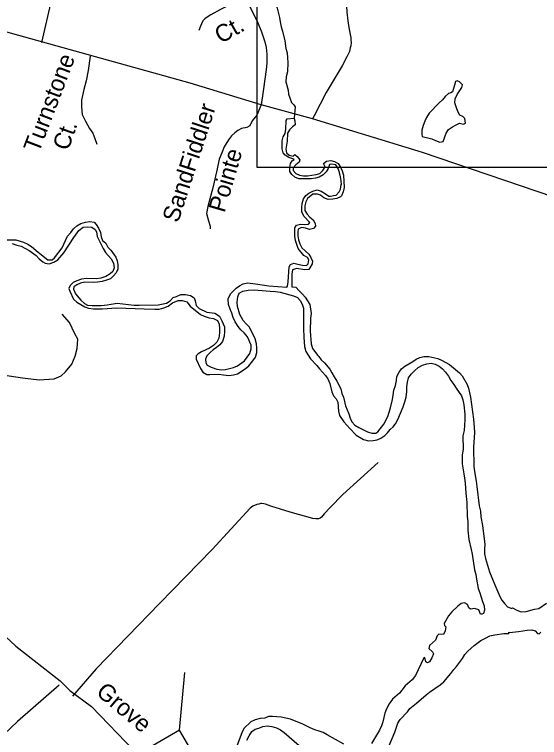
# Model space of a CAD drawing. Extents: x 1945482 to 2853149, y 66427 to 1015778.
# Drawn here: x 2342698 to 2344721, y 162514 to 165302 of the extents above; entities that cross this region are included whole.
import ezdxf

# ---------------------------------------------------------------- set-up
doc = ezdxf.new("R2010")
doc.units = 0
for name, color, linetype in [('Old_Level_10', 7, 'Continuous'), ('Old_Level_3', 7, 'Continuous'), ('Old_Level_32', 7, 'Continuous'), ('Old_Level_35', 7, 'Continuous'), ('Old_Level_50', 7, 'Continuous'), ('Old_Level_59', 7, 'Continuous'), ('Old_Level_60', 7, 'Continuous')]:
    doc.layers.add(name, color=color, linetype=linetype)

msp = doc.modelspace()

# ---------------------------------------------------------------- linework, layer by layer
at = {"layer": 'Old_Level_3'}
msp.add_lwpolyline([(2350469.6, 164712.1), (2343633, 164712.1), (2343633, 167630.7), (2350469.6, 167630.7), (2350469.6, 164712.1)], dxfattribs=at)
at = {"layer": 'Old_Level_32'}
msp.add_lwpolyline([(2341600.2, 163869.1), (2341673.4, 163792.8), (2341781.6, 163703.1), (2342053.5, 163457.7), (2342144.1, 163383.1), (2342300.2, 163223.2), (2342389.4, 163167), (2342493.3, 163076.3), (2342565.3, 162993.7), (2342703.9, 162865.7), (2342874.5, 162732.3), (2342911.8, 162695), (2342994.4, 162633.6), (2343160.7, 162461), (2343228.7, 162406), (2343340.5, 162279.8), (2343385.8, 162192.9)], dxfattribs=at)
at = {"layer": 'Old_Level_35'}
msp.add_line((2343852.9, 164911.5), (2343846.7, 164899.2), dxfattribs=at)
for points in [[(2342802.9, 165193.4), (2342970.7, 165918.4)], [(2344245.1, 165853.3), (2344139.8, 165679.1), (2344066.7, 165552.1), (2344021.8, 165476.2), (2344003, 165443.6), (2343993.9, 165425.2), (2343984.6, 165402.8), (2343979.7, 165378.7), (2343977, 165346.4), (2343977.5, 165334.6), (2343978.4, 165310.4), (2343981.7, 165276.7), (2343984.4, 165258.8), (2343991.7, 165224.9), (2343994.1, 165213.2), (2343994.5, 165203), (2343994.9, 165193.2), (2343993.4, 165181), (2343991.7, 165173.1), (2343988.4, 165158.8), (2343979, 165138.4), (2343960.4, 165103.9), (2343898.4, 165001.3), (2343852.9, 164911.5)], [(2346662.2, 163895.5), (2346496.8, 163957.7), (2346262.9, 164054.5), (2345470.3, 164361.2), (2344269.9, 164769.9), (2343846.7, 164899.2), (2343648.3, 164953.3), (2343374.9, 165036.4), (2342316.9, 165330.9), (2341347, 165572.5), (2341260.5, 165585.2)], [(2343587.8, 165371.1), (2343491.6, 165321.3), (2343454.7, 165299.8), (2343440.9, 165291.4), (2343431, 165284.8), (2343423.5, 165276.6), (2343418, 165266.2), (2343414.4, 165256.2), (2343408.8, 165239.9)], [(2343587.8, 165371.1), (2343605.4, 165331.7), (2343622.9, 165296.3), (2343635.8, 165268.9), (2343649.3, 165235.3), (2343662.6, 165196.1), (2343667.8, 165174), (2343670.8, 165148.2), (2343670.1, 165116.3), (2343668.4, 165100.2), (2343664, 165061.9), (2343656.4, 165005.5), (2343648.3, 164953.3)], [(2342989.5, 165141.3), (2342982.5, 165085.5), (2342974, 165046.2), (2342965.4, 165012), (2342956.9, 164971), (2342956.9, 164945.3), (2342958.6, 164916.3), (2342972.2, 164890.6), (2342987.6, 164861.6), (2342999.6, 164844.5), (2343008.1, 164824), (2343014.9, 164801.8)], [(2343648.3, 164953.3), (2343631.5, 164913.9), (2343613.3, 164891.1), (2343604.2, 164872.9), (2343592.9, 164866.1), (2343572.4, 164861.5), (2343558.7, 164854.7), (2343547.4, 164845.6), (2343533.7, 164834.2), (2343522.4, 164818.3), (2343506.4, 164791), (2343497.3, 164768.2), (2343486, 164743.2), (2343479.2, 164706.8), (2343463.2, 164638.5), (2343442.8, 164561.1), (2343438.2, 164533.8), (2343445, 164506.5), (2343451.9, 164486), (2343451.9, 164474.7)], [(2342143.4, 163859.4), (2342270.3, 163930.9), (2342302.3, 163944.1), (2342340.1, 163953.5), (2342404.2, 163949.7), (2342728.5, 163900.7), (2342792.6, 163893.1), (2342851, 163896.9), (2342877.4, 163908.2), (2342894.4, 163923.3), (2342918.9, 163953.5), (2342932.1, 163983.7), (2342939.7, 164013.9), (2342941.6, 164049.7), (2342930.2, 164070.5), (2342909.5, 164113.9), (2342881.2, 164146)], [(2344099, 163574.7), (2343963.7, 163451.1), (2343913.8, 163401.3), (2343890.9, 163376.4), (2343881.2, 163363.9), (2343875.5, 163359.7), (2343869.6, 163357.5), (2343859.5, 163357.1), (2343847.6, 163358.6), (2343760.6, 163383), (2343685.5, 163406.3), (2343665.2, 163413.4), (2343659.3, 163415.1), (2343651, 163416.8), (2343647.1, 163416.6), (2343639.3, 163414.3), (2343631.2, 163412.1), (2343615.7, 163405.5), (2343605.8, 163398.9), (2343460.1, 163239.2), (2343256.3, 163030.9), (2343012.3, 162779.4), (2342922.2, 162673.8)], [(2342870.7, 162715.7), (2342710.2, 162575.4), (2342631, 162502.1), (2342578.6, 162458), (2342553.5, 162437), (2342530.2, 162420), (2342516.5, 162411.5), (2342502.6, 162405.1), (2342491, 162400.7), (2342467.4, 162391.6), (2342449.6, 162383), (2342418.1, 162367.6), (2342388.9, 162350.4), (2342361.3, 162333.5), (2342334.2, 162314.4), (2342297.1, 162289), (2342250.5, 162256.9), (2342178.4, 162204.2), (2342086.9, 162144.5), (2341923.5, 162028), (2341687.9, 161858.6), (2341483.7, 161712.6), (2341343.8, 161607)]]:
    msp.add_lwpolyline(points, dxfattribs=at)
at = {"layer": 'Old_Level_50'}
msp.add_line((2343333.3, 162542.3), (2343353.8, 162764.8), dxfattribs=at)
msp.add_lwpolyline([(2343106.8, 162409.8), (2343438.2, 161843.5), (2343664.7, 161976), (2343333.3, 162542.3)], close=True, dxfattribs=at)
at = {"layer": 'Old_Level_59'}
msp.add_lwpolyline([(2343684.8, 165390.6), (2343686.7, 165387.1), (2343690.7, 165370.2), (2343697, 165355), (2343705, 165341.4), (2343709.7, 165326.3), (2343718.5, 165289.4), (2343721.5, 165273.2), (2343726, 165254.5), (2343731, 165237.9), (2343739, 165200.6), (2343744, 165169.9), (2343748, 165153.3), (2343750, 165134.5), (2343750.7, 165117.1), (2343750.5, 165080.2), (2343745.2, 165061.5), (2343744, 165042.1), (2343752.7, 165010.4), (2343753.5, 164994.5), (2343765.2, 164962.5), (2343773.7, 164952.9), (2343779, 164945.6), (2343776.2, 164901.9)], dxfattribs=at)
at = {"layer": 'Old_Level_60'}
for points in [[(2344337.2, 164809.8), (2344349, 164811.7), (2344361.7, 164843.7), (2344370.5, 164858.6), (2344385.7, 164869), (2344399.7, 164876.8), (2344413, 164882), (2344427.7, 164878.7), (2344436.2, 164882.3), (2344433, 164900.2), (2344425, 164908.6), (2344414, 164913.4), (2344406.7, 164927), (2344400.7, 164941.6), (2344396, 164957.4), (2344394, 164961), (2344396, 164976.7), (2344403.2, 164992.6), (2344422, 165019.9), (2344424, 165029.8), (2344413, 165042.2), (2344403, 165045.7), (2344397.5, 165043.1), (2344392.7, 165028.5), (2344386, 165002.8), (2344379, 165000), (2344370, 164996.5), (2344357, 164985.3), (2344347.5, 164973.1), (2344334.7, 164961.5), (2344296.2, 164921.1), (2344285.7, 164905), (2344279.2, 164890.5), (2344272.7, 164873.2), (2344267.7, 164855.4), (2344267, 164839.2), (2344269.2, 164830.7), (2344305.7, 164821.7), (2344320.2, 164815.2), (2344337.2, 164809.8)], [(2343799.5, 164493.8), (2343817, 164492.3), (2343830.7, 164493.6), (2343836.2, 164500.1), (2343812.7, 164524.1), (2343805.7, 164540.6), (2343805.5, 164557.1), (2343806.5, 164572.8), (2343811.7, 164590.6), (2343820.2, 164603.7), (2343831.5, 164613.3), (2343848, 164621.1), (2343864.7, 164625.9), (2343879.7, 164619.9), (2343896.2, 164610.5), (2343909.5, 164601.6), (2343915.7, 164601.7), (2343927, 164604.2), (2343937.5, 164605.5), (2343949.5, 164617.8), (2343954, 164628.7), (2343956.2, 164646.4), (2343957.5, 164644.4), (2343956.7, 164660.1), (2343954.2, 164675.7), (2343950, 164692.7), (2343944.7, 164708.4), (2343936, 164721.7), (2343919, 164724.6), (2343911.2, 164723.3), (2343906.5, 164708), (2343898.5, 164695), (2343886.7, 164683.8), (2343872.5, 164675), (2343857.5, 164670.5), (2343840.7, 164668.5), (2343823.7, 164667.6), (2343793.2, 164668.5), (2343778.5, 164674.6), (2343766.2, 164684.7), (2343759.2, 164696.8), (2343758.7, 164711.9), (2343761.2, 164727.4), (2343767.5, 164737.2), (2343775.5, 164741.5), (2343771, 164745.6), (2343755.5, 164750), (2343741, 164758.8), (2343733, 164768.6), (2343729, 164783.6), (2343729.5, 164814.9), (2343733, 164829.9), (2343741, 164843.1), (2343743, 164859.9), (2343744.5, 164892.4), (2343749, 164899.1), (2343776.2, 164901.9)], [(2343776.2, 164901.9), (2343776.2, 164900.8), (2343778.7, 164891.7), (2343779.2, 164876.1), (2343769.2, 164868), (2343758, 164857.2), (2343750.5, 164843.7), (2343748.7, 164812.6), (2343743.2, 164781.9), (2343746.5, 164768.7), (2343756, 164759.7), (2343772, 164755.4), (2343778.5, 164762), (2343787.7, 164754.7), (2343797.5, 164741.6), (2343794.2, 164731.8), (2343782.5, 164721.7), (2343772, 164710.8), (2343772, 164699.8), (2343782.5, 164688), (2343796.5, 164682), (2343811.5, 164679.6), (2343826.7, 164679.8), (2343860, 164684.1), (2343874.5, 164688.2), (2343886, 164699.5), (2343894.5, 164714), (2343889, 164727.7), (2343899.5, 164736.3), (2343916.5, 164738.7), (2343931, 164734.9), (2343944.5, 164726.8), (2343953.7, 164713.5), (2343960.5, 164698.6), (2343965, 164682.4), (2343968.5, 164635), (2343964.7, 164617.8), (2343958.5, 164602.5), (2343954.2, 164599.2), (2343940.2, 164592.1), (2343924.2, 164589), (2343906.5, 164588.2), (2343890.2, 164594.8), (2343876.7, 164605.1), (2343865.2, 164609.5), (2343847.5, 164609.1), (2343827, 164591.8), (2343820.5, 164579.9), (2343816.7, 164563.8), (2343817, 164546), (2343825.7, 164532.1), (2343836.2, 164520.6), (2343849, 164510.1), (2343856.7, 164495.8), (2343857.5, 164485.2), (2343850.2, 164476.1), (2343835, 164473.2), (2343819.2, 164477.9), (2343804.2, 164479.8), (2343791.5, 164474.3), (2343789.2, 164463.4), (2343789.5, 164448.2), (2343791.7, 164432.5), (2343797, 164417), (2343805.7, 164401.9), (2343831.5, 164378.1), (2343839.7, 164365.2), (2343846.5, 164350.4), (2343844.5, 164340.8), (2343836.5, 164324.5), (2343832.2, 164318.7), (2343816.5, 164317.5), (2343785.2, 164321.9), (2343769.7, 164317.6), (2343766.2, 164300.9), (2343766.7, 164251.7), (2343782, 164249.9), (2343794.2, 164236.8), (2343808, 164223.8), (2343818.5, 164211.3), (2343835.5, 164183), (2343841.5, 164149.3), (2343838, 164131.1), (2343837, 164081), (2343840.7, 164031.6), (2343846.5, 164013.3), (2343867.2, 163986.5), (2343871, 163983.4), (2343880, 163969.7), (2343892, 163959.1), (2343912.5, 163934.1), (2343921.2, 163920.2), (2343930, 163904), (2343940.5, 163887.6), (2343955.5, 163858.2), (2343959.5, 163840.7), (2343965.2, 163826.2), (2343970, 163809.1), (2343973.2, 163793.1)], [(2342667, 164432.8), (2342703.2, 164432.9), (2342732.5, 164423.4), (2342749, 164415.9), (2342763.5, 164407.6), (2342789, 164384.9), (2342827, 164355.1), (2342842.7, 164355.1), (2342852.7, 164363.3), (2342881.2, 164401.8), (2342894, 164429.9), (2342902.7, 164446.7), (2342915.7, 164460.8), (2342926, 164475), (2342937.7, 164486.8), (2342953.5, 164495.5), (2342972, 164500.3), (2342989, 164503.8), (2343004.7, 164500.9), (2343012.7, 164492), (2343021.5, 164477.7), (2343029.7, 164461.5), (2343032.2, 164444.6), (2343037.5, 164430.9), (2343050, 164420), (2343057.5, 164405), (2343069.7, 164392.5), (2343088, 164366.2), (2343094.2, 164352.3)], [(2342689.7, 164418.2), (2342707.7, 164411.7), (2342723.7, 164408.3), (2342755, 164391.7), (2342782, 164371.8), (2342793.5, 164359.7), (2342806.7, 164347.9), (2342816.5, 164342.3), (2342831.5, 164340.7), (2342849.2, 164346.7), (2342864.7, 164356.2), (2342887.7, 164382.9), (2342926.2, 164441.2), (2342946.2, 164468.7), (2342962.2, 164481.4), (2342979.5, 164483.5), (2342995.5, 164481.5), (2343009, 164473.1), (2343014, 164463.6), (2343016.5, 164446.1), (2343039.2, 164400), (2343048.7, 164384.3), (2343071.2, 164359.5), (2343079.5, 164342.6), (2343081.5, 164325.5), (2343076.5, 164310.8), (2343066.5, 164301.3), (2343049.5, 164291.2), (2343030.7, 164285.3), (2343014, 164283), (2342975.2, 164283.9), (2342956, 164281.3), (2342938.2, 164274.4), (2342924.5, 164267.7), (2342913, 164257), (2342908, 164244.9), (2342911.2, 164234.8)], [(2343094.2, 164352.3), (2343096.5, 164337.4), (2343096.2, 164319.1), (2343090.2, 164305.8), (2343080.2, 164294.1), (2343068.2, 164283), (2343052.2, 164276.8), (2343036.2, 164271.8), (2343018, 164269.2), (2343003, 164268.5), (2342969, 164269.6), (2342953, 164266), (2342938.2, 164259.6), (2342926.2, 164251.4), (2342925.5, 164242.5), (2342932.7, 164224.5), (2342954.2, 164200.2), (2342967.5, 164187.9), (2342980, 164181.5), (2342998, 164179.9), (2343031.5, 164180.2), (2343055.5, 164182.8), (2343094, 164188.8), (2343159.5, 164181.3), (2343178, 164180.7), (2343252, 164182), (2343283.7, 164188.4), (2343298.2, 164197.9), (2343309.5, 164210.7), (2343322, 164214.3), (2343339.2, 164221.9), (2343357.2, 164222), (2343376, 164218.6), (2343390.5, 164208.8), (2343394.5, 164197.3), (2343398, 164180.1), (2343409.7, 164167.8), (2343439.7, 164154.4), (2343470.5, 164150), (2343488.5, 164138), (2343497.5, 164120.1), (2343507.2, 164097.8), (2343507.5, 164079.6), (2343506, 164060.8), (2343499, 164041.4), (2343489, 164027.8), (2343477, 164017.3), (2343464, 164008.8), (2343451.7, 163998.7), (2343439, 163985.2), (2343434.5, 163972.6), (2343435, 163959.2), (2343441, 163949.6), (2343455.2, 163942.3), (2343478, 163934), (2343495.5, 163931.9), (2343511, 163933.4), (2343542, 163940.1), (2343557, 163946.6), (2343584, 163966), (2343605.2, 163994.6), (2343609.5, 164012.1), (2343610, 164026.8), (2343595.5, 164058.6), (2343582.7, 164074.3), (2343569.7, 164086.1), (2343559.7, 164098.1), (2343548, 164116.3), (2343540.7, 164133.6), (2343535.7, 164149.5), (2343529, 164165.2), (2343522.7, 164182.9), (2343521.7, 164205.5), (2343530.2, 164224.8), (2343551.5, 164246.7), (2343564.7, 164255.7), (2343579, 164263.8), (2343596, 164266.6), (2343627, 164263.7), (2343678, 164255.2), (2343746.7, 164250.6), (2343750.2, 164253.9), (2343752.5, 164271.2), (2343755.7, 164329.2), (2343761.5, 164337.8), (2343774.2, 164343.1), (2343790.2, 164338.5), (2343808, 164334.8), (2343823.5, 164333.7), (2343829.7, 164340.1), (2343831.5, 164355.2), (2343826.5, 164364.2), (2343812.5, 164373), (2343790.5, 164399.2), (2343780.5, 164429.9), (2343778.2, 164447), (2343777.7, 164463.4), (2343778.2, 164479.5), (2343784.7, 164489.1), (2343799.5, 164493.8)], [(2342911.2, 164234.8), (2342925.5, 164204.3), (2342938, 164191.9), (2342969.2, 164174.2), (2342983.5, 164169.5), (2343002.5, 164166.8), (2343036.5, 164167.1), (2343093, 164170.8), (2343197.5, 164166.5), (2343238.7, 164165.7), (2343255, 164166.1), (2343273, 164170.5), (2343290, 164177.1), (2343306.7, 164189.5), (2343328.2, 164198.5), (2343344.5, 164199.2), (2343362.2, 164194.3), (2343374.7, 164177.5), (2343414.2, 164144.5), (2343429, 164138), (2343448.5, 164131.9), (2343464.7, 164129), (2343480.2, 164121.2), (2343486.5, 164107.2), (2343487.7, 164090.8), (2343487.5, 164073.8), (2343485, 164053.8), (2343477.7, 164037.9), (2343465, 164025), (2343449.7, 164014.9), (2343419.2, 164001.3), (2343405.7, 163992.9), (2343398.2, 163985.7), (2343398.5, 163972.1), (2343415, 163937.3), (2343423.7, 163922.8), (2343439.7, 163914.1), (2343450.7, 163913.4), (2343484.2, 163915.5), (2343503.5, 163912), (2343523.7, 163909.8), (2343541.5, 163911.8), (2343557.7, 163915.9), (2343586.7, 163935.8), (2343600.5, 163947.6), (2343616, 163965.7), (2343626.5, 163980.6), (2343631.2, 163998.8), (2343632, 164016.8), (2343630.5, 164031.8), (2343624.7, 164050.9), (2343610, 164083.1), (2343602, 164097.4), (2343590.5, 164109), (2343579.5, 164122.3), (2343566.7, 164144.5), (2343557.2, 164175.5), (2343556, 164192.8), (2343558.2, 164212.8), (2343563.7, 164227), (2343577.2, 164234.5), (2343598, 164238.9), (2343622, 164240.4), (2343682.5, 164234.5), (2343704.2, 164233.1), (2343722.2, 164230.7), (2343772.5, 164216.7), (2343788, 164210.2), (2343798.5, 164199.2), (2343807, 164184.4), (2343811, 164169.4), (2343811, 164092.7), (2343813, 164056.9), (2343816, 164021.8), (2343821, 164002), (2343829, 163987.8), (2343838, 163974), (2343863, 163948.3), (2343873, 163935.8), (2343896, 163910.3), (2343905.5, 163896.7), (2343913, 163879.2), (2343921, 163846.2), (2343927, 163831.9), (2343937, 163820.2), (2343943.5, 163806.6), (2343946.5, 163772.7), (2343950.2, 163755), (2343967, 163731.5), (2343989.5, 163704.8), (2344015, 163679.8), (2344042.5, 163662.4), (2344061.5, 163658.3), (2344079.5, 163659.7), (2344095.2, 163662.2), (2344109.5, 163667.6), (2344124.5, 163677.9), (2344135.5, 163688.5), (2344146, 163701.1), (2344157, 163711.8)], [(2343973.2, 163793.1), (2343986.2, 163761.7), (2343991, 163744.8), (2343998, 163731.3), (2344009.7, 163718), (2344024.7, 163709.3), (2344057.7, 163692.4), (2344075.2, 163686.9), (2344090.5, 163687.5), (2344098.2, 163692.9), (2344120.5, 163722), (2344136, 163751.1), (2344147, 163784.6), (2344154.5, 163817), (2344157.5, 163834.2), (2344159.7, 163853.6), (2344165.5, 163871.4), (2344169.2, 163890.2), (2344170.7, 163905.5), (2344179.5, 163922.1), (2344189, 163936), (2344201.7, 163945.5), (2344232.7, 163963.3), (2344245.5, 163972.9), (2344259.2, 163979.5), (2344275, 163982.5), (2344294.2, 163982.8), (2344329, 163974.7), (2344343.2, 163968.9), (2344374.5, 163951.6), (2344412.2, 163919.7), (2344422.7, 163908), (2344442.5, 163875.6), (2344447.5, 163861.3), (2344455.2, 163826.3), (2344467, 163741.9), (2344469.5, 163709.7), (2344470.2, 163689.4), (2344466.7, 163632.9), (2344468.2, 163558.3), (2344470.2, 163539.9), (2344477, 163501.8), (2344478.7, 163481.7), (2344488.5, 163407.1), (2344493.5, 163386.6), (2344495.2, 163364.8), (2344501, 163331), (2344510.7, 163257.8), (2344509, 163240.9), (2344508.7, 163222), (2344512.2, 163204.2), (2344528.5, 163153.3), (2344548.2, 163102.7), (2344568, 163057.8), (2344576, 163043.8), (2344586, 163030.2), (2344597.7, 163018.5), (2344614, 163011.1), (2344616.5, 163013.4), (2344633.2, 163004.4), (2344650.7, 162999.1), (2344669.7, 162999.8), (2344701, 163008.7), (2344717.7, 163011.7), (2344747.5, 163031.4)], [(2344157, 163711.8), (2344166.2, 163723.7), (2344175.5, 163739.6), (2344195.7, 163789.4), (2344201.7, 163807.6), (2344206.5, 163826), (2344209.7, 163848.1), (2344209.7, 163865.5), (2344211.7, 163883.8), (2344216.5, 163900.8), (2344225.7, 163914.5), (2344238.7, 163927.4), (2344253.7, 163940), (2344270.5, 163949.4), (2344286.7, 163955), (2344303.2, 163957.3), (2344319, 163953.9), (2344334, 163945.2), (2344346.7, 163934.9), (2344358, 163922.5), (2344370, 163907.3), (2344379.2, 163890.9), (2344391.2, 163875.4), (2344399.5, 163861.2), (2344420, 163831.2), (2344425.7, 163816.1), (2344429.2, 163796.5), (2344433.7, 163760.7), (2344433.2, 163739.3), (2344430, 163698), (2344425.7, 163677.7), (2344427, 163624.6), (2344423.2, 163603.3), (2344423, 163568.8), (2344429.7, 163530.9), (2344432, 163513.7), (2344434.2, 163495), (2344436.5, 163456.6), (2344441, 163419.8), (2344442, 163365.9), (2344444, 163347.5), (2344445.2, 163314), (2344448.7, 163277.2), (2344458, 163238.9), (2344461.5, 163221.2), (2344470.5, 163160.2), (2344475.5, 163142.8), (2344477.7, 163124.8), (2344484.2, 163089.1), (2344490.7, 163072.2), (2344501.2, 163038.7), (2344507.5, 163022.2), (2344508.5, 163005.3), (2344504.7, 162991.6), (2344498.7, 162989), (2344493, 162989.4)], [(2344493, 162989.4), (2344486.5, 163006.3), (2344470, 163010.9), (2344454.5, 163009.2), (2344448.2, 163014.1), (2344443, 163027), (2344431.5, 163033.6), (2344419, 163031.2), (2344405.7, 163020.8), (2344383.2, 162999.1), (2344370.5, 162983), (2344353.5, 162954), (2344354.7, 162946), (2344360.5, 162941), (2344357.2, 162925.8), (2344350.5, 162911.5), (2344332.7, 162913), (2344326.5, 162905.8), (2344320.2, 162889.6), (2344296.7, 162868.4), (2344294.2, 162857.1), (2344308.2, 162844.4), (2344312.5, 162836.3), (2344306.2, 162821.7), (2344296.7, 162805.9), (2344289.2, 162802.6), (2344283.2, 162805.7), (2344279.2, 162821.9), (2344275.7, 162821.3), (2344242.5, 162753.7), (2344230.5, 162736.5), (2344202.7, 162713.9), (2344181, 162685.1), (2344154, 162661.3), (2344141.2, 162644.1), (2344131.5, 162624.8), (2344125, 162607.6), (2344120.5, 162591.5), (2344117, 162574.1), (2344111.7, 162559), (2344104, 162542.4), (2344074, 162491.3)], [(2344139, 162476.6), (2344163.5, 162534.1), (2344168.2, 162550), (2344175.5, 162569.7), (2344183.5, 162583.2), (2344211.7, 162612.8), (2344221.2, 162625.4), (2344247, 162646), (2344284, 162678.5), (2344296.7, 162688.7), (2344338.2, 162717.7), (2344352.5, 162729.2), (2344378.7, 162760.3), (2344390.5, 162776.3), (2344401, 162788.1), (2344424, 162818.4), (2344433.5, 162834), (2344444.5, 162846.4), (2344469.2, 162868.3), (2344495.2, 162888.1), (2344512.5, 162897.6), (2344529.7, 162905.6), (2344548.2, 162909.8), (2344583.2, 162915), (2344603, 162915.7), (2344602, 162919.7), (2344605, 162919.2), (2344639.7, 162922.2), (2344673, 162928.4), (2344691, 162929.7), (2344703.7, 162924.9), (2344713, 162914.6), (2344720, 162913.5), (2344726, 162919.8)], [(2343967.2, 162488.1), (2343903, 162525), (2343887, 162533.2), (2343872.5, 162538.9), (2343855.2, 162544.1), (2343837.7, 162551.2), (2343809.2, 162566), (2343761, 162585.4), (2343725.5, 162592.6), (2343692.7, 162595.5), (2343676.2, 162594.7), (2343662, 162588.8), (2343644.5, 162587.4), (2343625.2, 162582.2), (2343608, 162574.8), (2343582.2, 162549.4), (2343573.5, 162532.6), (2343555.7, 162484.3)], [(2343593, 162503.4), (2343602.2, 162520.7), (2343612.2, 162537.5), (2343625.2, 162545.9), (2343640, 162550.5), (2343654.7, 162557), (2343672, 162558.9), (2343690, 162556.5), (2343707.7, 162551.1), (2343722.5, 162543.5), (2343736.5, 162533.3), (2343795, 162483.8)]]:
    msp.add_lwpolyline(points, dxfattribs=at)

# ---------------------------------------------------------------- texts
at = {"layer": 'Old_Level_10'}
for s, height, rotation, p in [('Ct.', 65.62, 29.3903, (2343492.6, 165187.7)), ('Turnstone', 65.62, 69.1127, (2342792, 164765.4)), ('SandFiddler', 65.617, 71.9678, (2343328.4, 164495.6)), ('Ct.', 65.62, 70.6501, (2342904.9, 164773.2)), ('Pointe', 65.62, 73.8366, (2343507.3, 164534.6)), ('Grove', 65.62, 319.7747, (2343008.3, 162682.8))]:
    msp.add_text(s, height=height, rotation=rotation, dxfattribs=at).set_placement(p)

doc.saveas('drawing.dxf')
